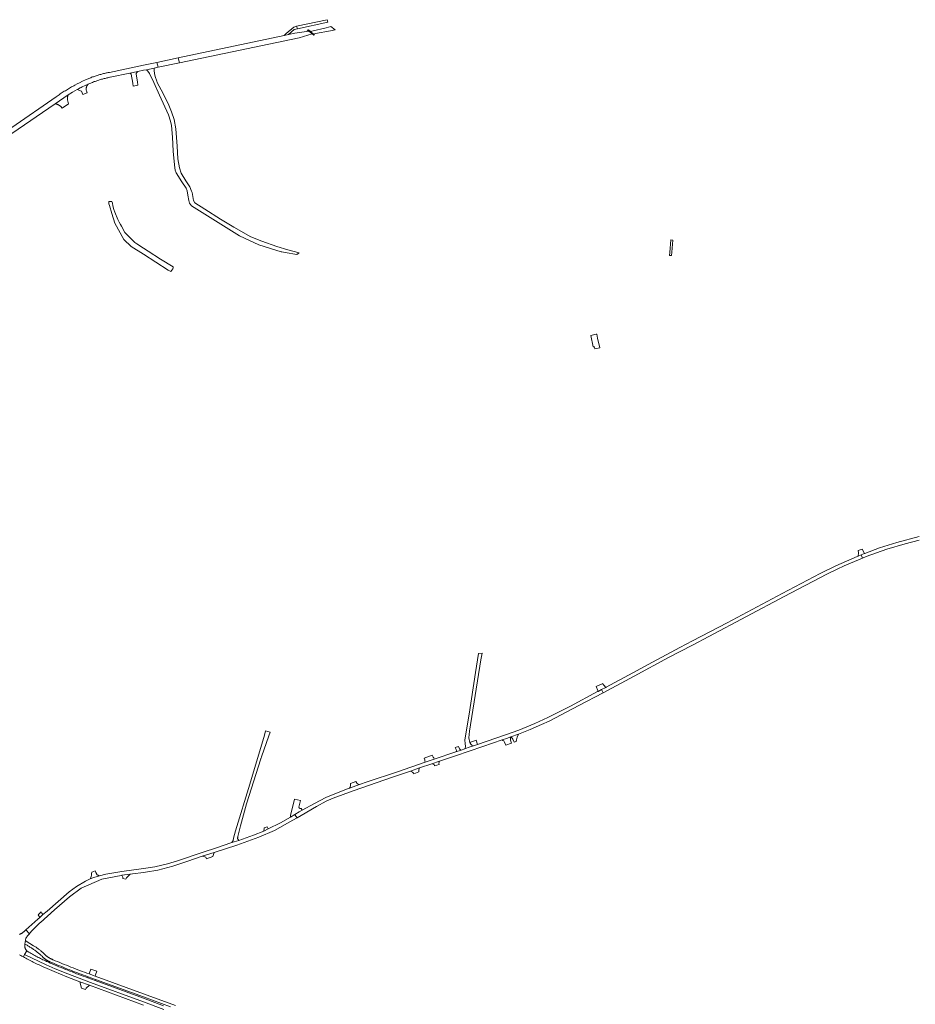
# Model space of a CAD drawing. Extents: x 146402 to 164798, y 455483 to 464134.
# Tile 527 of 575: x 159387 to 160203, y 462061 to 462957. Entities that reach past the tile are written whole.
import ezdxf

# ---------------------------------------------------------------- set-up
doc = ezdxf.new("R2010")
doc.units = 0
doc.header["$LTSCALE"] = 0.2
for name, color, linetype, lineweight in [('B-XX-VH-VERHARDING_ASFALT-GV', 252, 'CONTINUOUS', 18), ('B-XX-VH-VERHARDING_BETONSTRAATSTEEN-GV', 252, 'CONTINUOUS', 18), ('B-XX-VH-VERHARDING_FUNDERING_ZAND-GV', 252, 'CONTINUOUS', 18), ('B-XX-VH-VERHARDING_GESLOTEN-GV', 252, 'CONTINUOUS', 18), ('B-XX-VH-VERHARDING_TEGEL-GV', 252, 'CONTINUOUS', 18)]:
    doc.layers.add(name, color=color, linetype=linetype, lineweight=lineweight)

msp = doc.modelspace()

# ---------------------------------------------------------------- linework, layer by layer
at = {"layer": 'B-XX-VH-VERHARDING_ASFALT-GV'}
for points in [[(159653.791, 462943.786), (159650.525, 462946.154), (159637.93, 462944.24), (159632.117, 462943.017), (159628.308, 462942.215), (159531.788, 462921.902), (159532.932, 462917.487), (159641.79, 462940.27)], [(159656.768, 462943.967), (159670.353, 462946.624), (159674.547, 462947.444), (159670.815, 462950.354), (159666.355, 462949.306), (159653.506, 462946.286), (159652.24, 462945.989), (159652.608, 462945.664), (159654.934, 462943.608)], [(159532.932, 462917.487), (159531.788, 462921.902), (159512.156, 462917.77), (159513.351, 462913.388)], [(160154.642, 462466.506), (160153.504, 462469.609), (160150.709, 462468.517), (160149.897, 462468.2), (160130.642, 462459.671), (160116.161, 462452.734), (160081.684, 462434.509), (160031.548, 462407.778), (160000, 462391.181), (159988.55, 462385.157), (159959.588, 462369.838), (159945.613, 462362.254), (159921.263, 462349.077), (159920.98, 462348.931), (159917.02, 462346.895), (159917.99, 462345.132), (159918.609, 462344.007), (159922.651, 462346.133), (159946.928, 462359.309), (159978.26, 462376.023), (160000, 462387.448), (160014.818, 462395.236), (160083.513, 462431.7), (160122.241, 462452.128), (160131.808, 462456.591), (160138.163, 462459.599), (160147.622, 462463.664)], [(159917.99, 462345.132), (159917.02, 462346.895), (159913.996, 462345.339), (159913.575, 462345.123), (159888.792, 462331.934), (159868.305, 462321.428), (159856.28, 462316.004), (159841.82, 462310.068), (159829.769, 462305.747), (159804.222, 462296.995), (159800.553, 462295.738), (159795.825, 462294.118), (159792.802, 462293.1), (159789.387, 462291.95), (159784.496, 462290.303), (159764.745, 462283.653), (159756.625, 462280.929), (159731.267, 462272.208), (159703.861, 462262.888), (159696.86, 462260.465), (159687.577, 462257.253), (159686.502, 462256.881), (159666.216, 462248.799), (159655.694, 462243.281), (159644.669, 462237.197), (159641.954, 462235.699), (159637.747, 462233.159), (159638.852, 462231.723), (159640.01, 462230.219), (159643.633, 462232.343), (159657.535, 462240.503), (159666.559, 462245.267), (159672.854, 462248.088), (159690.889, 462254.802), (159726.685, 462267.141), (159743.087, 462272.848), (159751.262, 462275.635), (159762.634, 462279.453), (159769.753, 462281.844), (159784.22, 462286.701), (159809.123, 462295.299), (159826.771, 462301.154), (159830.752, 462302.475), (159834.592, 462303.867), (159841.678, 462306.437), (159852.074, 462310.505), (159862.64, 462315.166), (159869.391, 462318.352), (159896.627, 462332.443), (159918.609, 462344.007)], [(159638.852, 462231.723), (159637.747, 462233.159), (159633.922, 462230.85), (159624.751, 462225.583), (159613.674, 462220.103), (159609.648, 462218.212), (159600.233, 462214.37), (159586.955, 462209.746), (159580.643, 462207.664), (159565.604, 462202.686), (159555.388, 462199.303), (159531.022, 462191.162), (159522.1, 462188.459), (159510.552, 462185.787), (159500.134, 462184.027), (159500, 462184.009), (159480.222, 462181.412), (159465.937, 462179.079), (159460.163, 462177.489), (159454.762, 462176.002), (159451.562, 462174.579), (159447.134, 462172.609), (159438.977, 462167.777), (159432.47, 462162.775), (159412.333, 462145.183), (159408.399, 462142.4), (159405.562, 462139.553), (159403.95, 462137.935), (159392.999, 462128.322), (159396.229, 462124.778), (159396.721, 462125.358), (159397.284, 462126.01), (159397.854, 462126.657), (159398.429, 462127.299), (159399.01, 462127.936), (159399.598, 462128.567), (159400.19, 462129.192), (159400.789, 462129.812), (159401.394, 462130.427), (159402.004, 462131.036), (159402.62, 462131.639), (159403.241, 462132.236), (159403.868, 462132.828), (159404.501, 462133.413), (159405.138, 462133.993), (159405.782, 462134.567), (159406.29, 462135.013), (159418.983, 462146.373), (159432.664, 462158.264), (159443.366, 462166.322), (159462.253, 462174.471), (159479.769, 462177.9), (159480.218, 462177.958), (159488.025, 462178.968), (159490.062, 462179.232), (159500, 462180.566), (159501.913, 462180.823), (159513.153, 462182.722), (159526.749, 462186.218), (159540.59, 462190.788), (159553.535, 462195.275), (159564.381, 462198.759), (159584.969, 462205.36), (159605.063, 462212.639), (159619.29, 462218.761), (159636.164, 462227.964), (159640.01, 462230.219)]]:
    msp.add_lwpolyline(points, close=True, dxfattribs=at)
for points in [[(159301.077, 462798.975), (159419.55, 462880.209), (159431.579, 462888.271), (159435.564, 462890.738), (159439.637, 462893.057), (159440.979, 462893.78), (159442.329, 462894.486), (159443.287, 462894.975), (159444.25, 462895.456), (159446.936, 462896.747), (159449.652, 462897.976), (159450.444, 462898.322), (159451.238, 462898.66), (159452.036, 462898.991), (159452.837, 462899.314), (159453.641, 462899.63), (159454.448, 462899.939), (159455.258, 462900.24), (159456.07, 462900.533), (159456.885, 462900.819), (159457.703, 462901.098), (159458.523, 462901.369), (159459.346, 462901.632), (159460.171, 462901.888), (159460.999, 462902.136), (159461.828, 462902.376), (159462.66, 462902.609), (159463.494, 462902.834), (159464.33, 462903.051), (159465.168, 462903.26), (159466.008, 462903.462), (159466.85, 462903.656), (159467.694, 462903.842), (159468.539, 462904.02), (159469.386, 462904.19), (159469.64, 462904.24), (159487.519, 462907.982), (159495.005, 462909.549), (159500, 462910.594), (159502.684, 462911.156), (159509.747, 462912.634), (159513.351, 462913.388), (159512.156, 462917.77), (159500, 462915.212), (159469.2, 462908.73), (159468.879, 462908.67), (159468.02, 462908.504), (159467.162, 462908.329), (159466.306, 462908.147), (159465.452, 462907.957), (159464.6, 462907.76), (159463.749, 462907.554), (159462.901, 462907.341), (159462.054, 462907.12), (159461.209, 462906.891), (159460.367, 462906.655), (159459.527, 462906.411), (159458.688, 462906.159), (159457.853, 462905.9), (159457.019, 462905.633), (159456.189, 462905.358), (159455.361, 462905.076), (159454.535, 462904.786), (159453.712, 462904.489), (159452.892, 462904.184), (159452.074, 462903.872), (159451.26, 462903.552), (159450.448, 462903.225), (159449.64, 462902.89), (159448.834, 462902.548), (159448.032, 462902.199), (159447.233, 462901.842), (159444.552, 462900.601), (159441.896, 462899.309), (159439.792, 462898.239), (159437.704, 462897.137), (159437.523, 462897.04), (159436.554, 462896.512), (159435.588, 462895.977), (159434.626, 462895.435), (159433.668, 462894.886), (159432.714, 462894.331), (159431.764, 462893.768), (159430.819, 462893.199), (159429.877, 462892.622), (159428.94, 462892.039), (159428.006, 462891.449), (159427.078, 462890.853), (159426.153, 462890.249), (159425.233, 462889.639), (159424.317, 462889.023), (159423.406, 462888.399), (159422.499, 462887.769), (159421.597, 462887.133), (159420.7, 462886.49), (159380.11, 462858.66)], [(160206.379, 462486.372), (160186.093, 462480.898), (160170.382, 462475.825), (160156.907, 462470.939), (160156.497, 462470.779), (160153.504, 462469.609), (160154.642, 462466.506), (160158.217, 462467.954), (160177.068, 462474.675), (160193.558, 462479.711), (160206.262, 462483.012)], [(159387.148, 462105.694), (159388.274, 462105.039), (159389.405, 462104.392), (159390.539, 462103.751), (159390.704, 462103.66), (159391.885, 462105.85), (159393.759, 462109.328), (159393.682, 462109.407), (159393.529, 462109.575), (159393.382, 462109.749), (159393.242, 462109.927), (159393.108, 462110.111), (159392.98, 462110.299), (159392.859, 462110.491), (159392.745, 462110.688), (159392.637, 462110.889), (159392.537, 462111.093), (159392.444, 462111.3), (159392.359, 462111.511), (159392.281, 462111.724), (159392.21, 462111.94), (159392.148, 462112.159), (159392.093, 462112.379), (159392.045, 462112.602), (159392.006, 462112.826), (159391.974, 462113.051), (159391.951, 462113.277), (159391.935, 462113.504), (159391.927, 462113.731), (159391.928, 462113.958), (159391.936, 462114.185), (159391.952, 462114.412), (159391.977, 462114.638), (159392.009, 462114.863), (159392.049, 462115.087), (159392.097, 462115.309), (159392.098, 462115.313), (159392.658, 462118.82), (159392.95, 462120.649), (159393.47, 462121.337), (159393.996, 462122.019), (159394.528, 462122.697), (159395.067, 462123.37), (159395.612, 462124.038), (159396.163, 462124.7), (159396.229, 462124.778), (159392.999, 462128.322), (159390.987, 462126.555), (159390.755, 462126.342), (159390.517, 462126.135), (159390.274, 462125.935), (159390.026, 462125.74), (159389.773, 462125.552), (159389.515, 462125.371), (159389.253, 462125.196), (159388.987, 462125.028), (159388.716, 462124.866), (159388.441, 462124.712), (159388.163, 462124.564), (159387.881, 462124.424), (159387.595, 462124.291), (159387.306, 462124.165)], [(159529.124, 462059.517), (159500, 462070.096), (159456.142, 462086.026), (159450.548, 462088.218), (159448.476, 462088.967), (159446.406, 462089.724), (159444.339, 462090.488), (159442.275, 462091.259), (159440.214, 462092.038), (159438.156, 462092.825), (159436.1, 462093.619), (159434.048, 462094.42), (159431.998, 462095.229), (159429.951, 462096.046), (159427.908, 462096.869), (159425.867, 462097.701), (159423.829, 462098.539), (159421.795, 462099.385), (159419.763, 462100.239), (159417.734, 462101.099), (159417.611, 462101.152), (159417.221, 462101.305), (159416.835, 462101.466), (159416.451, 462101.635), (159416.071, 462101.81), (159415.694, 462101.993), (159415.321, 462102.183), (159414.951, 462102.38), (159414.585, 462102.584), (159414.223, 462102.795), (159413.866, 462103.012), (159413.512, 462103.237), (159413.163, 462103.468), (159412.818, 462103.706), (159412.478, 462103.951), (159412.143, 462104.202), (159411.813, 462104.459), (159411.487, 462104.723), (159411.167, 462104.993), (159410.852, 462105.268), (159410.542, 462105.55), (159410.237, 462105.838), (159409.938, 462106.131), (159409.645, 462106.43), (159409.635, 462106.441), (159409.607, 462106.468), (159409.119, 462106.931), (159408.626, 462107.389), (159408.126, 462107.84), (159407.622, 462108.286), (159407.113, 462108.726), (159406.598, 462109.159), (159406.078, 462109.587), (159405.553, 462110.008), (159405.023, 462110.423), (159404.488, 462110.831), (159403.948, 462111.234), (159403.404, 462111.63), (159402.855, 462112.019), (159402.301, 462112.402), (159401.743, 462112.778), (159401.18, 462113.147), (159400.613, 462113.51), (159400.042, 462113.866), (159393.308, 462117.845), (159392.914, 462118.287), (159392.658, 462118.82), (159392.098, 462115.313), (159392.772, 462114.954), (159393.443, 462114.587), (159394.109, 462114.214), (159394.772, 462113.834), (159395.431, 462113.447), (159396.085, 462113.053), (159396.736, 462112.652), (159397.382, 462112.244), (159398.023, 462111.83), (159398.661, 462111.408), (159399.294, 462110.981), (159399.922, 462110.546), (159400.546, 462110.105), (159401.166, 462109.658), (159401.78, 462109.204), (159402.39, 462108.744), (159402.995, 462108.277), (159403.595, 462107.804), (159404.19, 462107.325), (159404.78, 462106.839), (159405.365, 462106.348), (159405.944, 462105.85), (159406.519, 462105.346), (159407.088, 462104.837), (159407.652, 462104.321), (159407.753, 462104.227), (159407.983, 462103.972), (159408.242, 462103.694), (159408.507, 462103.423), (159408.778, 462103.157), (159409.054, 462102.896), (159409.336, 462102.642), (159409.624, 462102.394), (159409.916, 462102.151), (159410.213, 462101.915), (159410.516, 462101.685), (159410.823, 462101.462), (159411.134, 462101.245), (159411.45, 462101.035), (159411.771, 462100.831), (159412.096, 462100.634), (159412.425, 462100.444), (159412.757, 462100.262), (159413.094, 462100.086), (159413.434, 462099.917), (159413.778, 462099.756), (159414.125, 462099.601), (159414.475, 462099.455), (159414.828, 462099.315), (159416.567, 462098.57), (159418.613, 462097.701), (159420.663, 462096.84), (159422.715, 462095.986), (159424.771, 462095.139), (159426.829, 462094.3), (159428.891, 462093.468), (159430.956, 462092.643), (159433.023, 462091.826), (159435.094, 462091.017), (159437.167, 462090.214), (159439.243, 462089.42), (159441.323, 462088.633), (159443.405, 462087.853), (159445.489, 462087.081), (159447.577, 462086.316), (159449.667, 462085.559), (159456.401, 462083.047), (159500, 462067.25), (159524.612, 462058.333)], [(159518.608, 462055.849), (159500, 462062.703), (159451.852, 462080.437), (159431.34, 462088.156), (159419.554, 462092.804), (159411.527, 462096.454), (159391.885, 462105.85), (159390.704, 462103.66), (159391.678, 462103.118), (159392.82, 462102.491), (159393.966, 462101.872), (159395.116, 462101.26), (159396.27, 462100.654), (159397.427, 462100.056), (159398.588, 462099.465), (159399.753, 462098.881), (159400.921, 462098.304), (159402.093, 462097.734), (159403.268, 462097.172), (159404.447, 462096.617), (159405.629, 462096.069), (159406.814, 462095.528), (159408.003, 462094.995), (159409.195, 462094.469), (159410.39, 462093.95), (159414.6, 462092.098), (159418.825, 462090.281), (159430.37, 462085.581), (159442.003, 462081.102), (159450.902, 462077.856), (159500, 462059.775)], [(159518.373, 462059.261), (159500, 462066.021), (159456.067, 462082.186), (159449.337, 462084.647), (159447.306, 462085.381), (159445.278, 462086.122), (159443.252, 462086.871), (159441.229, 462087.628), (159439.209, 462088.391), (159437.192, 462089.163), (159435.178, 462089.942), (159433.167, 462090.728), (159431.159, 462091.521), (159429.153, 462092.323), (159427.151, 462093.131), (159425.151, 462093.947), (159423.155, 462094.771), (159421.161, 462095.601), (159419.681, 462096.224), (159418.557, 462096.679), (159417.436, 462097.141), (159416.319, 462097.611), (159415.204, 462098.088), (159414.093, 462098.572), (159412.984, 462099.064), (159411.88, 462099.563), (159410.778, 462100.069), (159409.68, 462100.582), (159408.585, 462101.103), (159407.494, 462101.631), (159406.406, 462102.166), (159405.321, 462102.709), (159404.241, 462103.258), (159403.164, 462103.815), (159402.09, 462104.378), (159401.021, 462104.949), (159399.955, 462105.527), (159398.893, 462106.112), (159397.835, 462106.704), (159396.781, 462107.302), (159395.73, 462107.908), (159395.295, 462108.162), (159395.097, 462108.274), (159394.904, 462108.394), (159394.714, 462108.519), (159394.53, 462108.652), (159394.35, 462108.791), (159394.175, 462108.936), (159394.005, 462109.087), (159393.841, 462109.244), (159393.759, 462109.328), (159391.885, 462105.85), (159411.527, 462096.454), (159419.554, 462092.804), (159431.34, 462088.156), (159451.852, 462080.437), (159500, 462062.703), (159518.608, 462055.849)]]:
    msp.add_lwpolyline(points, dxfattribs=at)
at = {"layer": 'B-XX-VH-VERHARDING_BETONSTRAATSTEEN-GV'}
for points in [[(159667.965, 462954.434), (159667.264, 462956.642), (159639.399, 462950.656), (159640.257, 462948.226)], [(159640.257, 462948.226), (159639.399, 462950.656), (159636.945, 462949.954), (159630.025, 462943.964), (159628.308, 462942.215), (159632.117, 462943.017), (159637.401, 462947.678)], [(159494.858, 462909.437), (159495.005, 462909.549), (159487.519, 462907.982), (159488.366, 462907.536), (159488.9, 462906.926), (159490.3, 462898.742), (159490.413, 462898.08), (159490.649, 462896.702), (159490.761, 462896.045), (159495.026, 462897.137), (159494.913, 462897.839), (159494.693, 462899.21), (159494.583, 462899.891), (159493.402, 462907.237), (159493.427, 462907.323), (159493.484, 462907.499), (159493.549, 462907.673), (159493.621, 462907.843), (159493.701, 462908.01), (159493.787, 462908.174), (159493.881, 462908.334), (159493.981, 462908.489), (159494.088, 462908.64), (159494.202, 462908.786), (159494.322, 462908.927), (159494.447, 462909.063), (159494.579, 462909.194), (159494.716, 462909.318)], [(159449.579, 462897.887), (159449.652, 462897.976), (159446.936, 462896.747), (159444.25, 462895.456), (159443.287, 462894.975), (159442.329, 462894.486), (159440.979, 462893.78), (159439.637, 462893.057), (159443.53, 462891.56), (159444.979, 462888.542), (159448.658, 462890.192), (159448.093, 462891.774), (159447.83, 462892.51), (159447.821, 462892.761), (159447.82, 462893.013), (159447.827, 462893.264), (159447.842, 462893.515), (159447.865, 462893.765), (159447.896, 462894.015), (159447.935, 462894.263), (159447.982, 462894.51), (159448.037, 462894.756), (159448.099, 462894.999), (159448.169, 462895.24), (159448.247, 462895.48), (159448.332, 462895.716), (159448.425, 462895.95), (159448.525, 462896.18), (159448.633, 462896.408), (159448.747, 462896.631), (159448.869, 462896.851), (159448.998, 462897.067), (159449.133, 462897.279), (159449.275, 462897.486), (159449.424, 462897.689)], [(159431.499, 462888.116), (159431.579, 462888.271), (159419.55, 462880.209), (159419.824, 462880.161), (159420.097, 462880.105), (159420.369, 462880.041), (159420.638, 462879.969), (159420.905, 462879.89), (159421.17, 462879.803), (159421.432, 462879.708), (159421.691, 462879.606), (159421.948, 462879.497), (159422.201, 462879.38), (159422.45, 462879.256), (159422.696, 462879.125), (159422.938, 462878.987), (159423.176, 462878.842), (159423.41, 462878.69), (159423.639, 462878.532), (159423.864, 462878.367), (159424.084, 462878.195), (159424.298, 462878.018), (159424.508, 462877.834), (159424.712, 462877.645), (159424.911, 462877.449), (159425.104, 462877.248), (159425.291, 462877.042), (159425.472, 462876.83), (159425.53, 462876.76), (159426.04, 462876.098), (159431.84, 462880.09), (159430.859, 462883.72), (159430.822, 462883.955), (159430.792, 462884.191), (159430.771, 462884.428), (159430.757, 462884.665), (159430.751, 462884.903), (159430.754, 462885.141), (159430.764, 462885.378), (159430.782, 462885.616), (159430.809, 462885.852), (159430.843, 462886.087), (159430.885, 462886.321), (159430.935, 462886.554), (159430.993, 462886.785), (159431.059, 462887.013), (159431.132, 462887.24), (159431.212, 462887.463), (159431.301, 462887.684), (159431.396, 462887.902)], [(159471.768, 462789.568), (159471.406, 462791.286), (159468.626, 462791.057), (159468.651, 462789.006), (159469.088, 462787.551), (159471.286, 462780.224), (159473.958, 462771.316), (159482.131, 462756.476), (159488.997, 462750.246), (159500, 462743.24), (159522.649, 462728.818), (159524.988, 462727.375), (159526.824, 462729.974), (159527.164, 462730.488), (159526.969, 462731.755), (159515.591, 462738.832), (159504.214, 462745.91), (159500, 462748.643), (159493.951, 462752.565), (159492.176, 462753.716), (159483.048, 462763.108), (159479.989, 462768.598), (159479.12, 462770.158), (159477.888, 462772.369), (159476.868, 462774.739), (159473.946, 462781.534), (159472.994, 462783.746), (159472.262, 462787.223)], [(159982.088, 462756.129), (159980.122, 462756.255), (159979.231, 462744.729), (159979.131, 462742.147), (159980.952, 462742.087), (159981.119, 462745.025)], [(160156.497, 462470.779), (160154.448, 462474.733), (160150.865, 462473.549), (160151.041, 462471.296), (160150.709, 462468.517), (160153.504, 462469.609)], [(159807.244, 462374.142), (159808.426, 462380.23), (159805.253, 462379.733), (159802.539, 462362.367), (159796.731, 462324.547), (159792.814, 462301.114), (159793.127, 462297.528), (159793.302, 462295.509), (159793.308, 462294.623), (159793.092, 462293.809), (159792.802, 462293.1), (159795.825, 462294.118), (159800.553, 462295.738), (159799.615, 462295.994), (159799.17, 462296.249), (159798.166, 462297.203), (159797.159, 462298.747), (159797.119, 462298.95), (159796.292, 462303.081), (159796.815, 462308.999)], [(159918.712, 462351.567), (159918.212, 462352.486), (159912.156, 462349.785), (159913.014, 462348.214), (159913.092, 462347.638), (159913.996, 462345.339), (159917.02, 462346.895), (159920.98, 462348.931), (159919.277, 462351.051)], [(159615.286, 462308.262), (159611.185, 462309.464), (159610.207, 462305.525), (159596.989, 462260.921), (159583.805, 462218.492), (159582.177, 462211.844), (159581.688, 462209.611), (159580.643, 462207.664), (159586.955, 462209.746), (159585.715, 462211.312), (159585.834, 462211.905), (159585.946, 462212.464), (159586.098, 462213.226), (159588.513, 462222.876), (159593.802, 462243.009), (159606.977, 462283.909), (159606.974, 462283.921), (159606.965, 462284.032), (159606.973, 462284.144), (159606.995, 462284.253), (159607.034, 462284.357), (159607.087, 462284.455), (159607.153, 462284.545), (159607.195, 462284.587), (159607.602, 462285.85), (159614.314, 462304.879)], [(159804.222, 462296.995), (159802.903, 462301.009), (159797.119, 462298.95), (159797.159, 462298.747), (159798.166, 462297.203), (159799.17, 462296.249), (159799.615, 462295.994), (159800.553, 462295.738)], [(159834.395, 462303.275), (159834.592, 462303.867), (159830.752, 462302.475), (159826.771, 462301.154), (159827.38, 462300.727), (159828.111, 462300.171), (159828.467, 462299.82), (159829.901, 462296.485), (159835.049, 462298.146), (159834.343, 462300.989), (159834.236, 462302.277), (159834.26, 462302.813)], [(159840.264, 462303.687), (159841.678, 462306.437), (159834.592, 462303.867), (159835.188, 462303.41), (159835.746, 462302.878), (159836.381, 462301.848), (159837.539, 462299.038), (159839.531, 462299.751), (159839.72, 462301.303)], [(159787.895, 462293.035), (159786.853, 462295.286), (159783.966, 462294.119), (159784.797, 462292.35), (159785.061, 462291.613), (159784.917, 462291.021), (159784.496, 462290.303), (159789.387, 462291.95), (159788.49, 462292.337)], [(159763.772, 462285.491), (159763.089, 462287.172), (159755.761, 462284.519), (159756.278, 462282.914), (159756.142, 462282.225), (159756.625, 462280.929), (159764.745, 462283.653), (159764.381, 462284.946)], [(159769.225, 462280.768), (159769.753, 462281.844), (159762.634, 462279.453), (159763.843, 462279.181), (159764.585, 462278.743), (159764.957, 462278.376), (159765.208, 462277.562), (159769.372, 462278.726), (159769.082, 462280.028)], [(159750.852, 462273.918), (159751.262, 462275.635), (159743.087, 462272.848), (159745.028, 462271.916), (159745.999, 462270.981), (159746.379, 462270.379), (159750.93, 462272.022), (159750.902, 462272.803), (159750.887, 462273.146)], [(159694.491, 462261.695), (159693.547, 462263.225), (159688.524, 462261.372), (159688.669, 462259.662), (159688.383, 462258.22), (159687.577, 462257.253), (159696.86, 462260.465), (159695.68, 462260.632), (159695.123, 462261.034)], [(159643.015, 462246.068), (159637.676, 462247.171), (159633.908, 462232.336), (159633.922, 462230.85), (159637.747, 462233.159), (159641.954, 462235.699), (159644.669, 462237.197), (159643.611, 462238.758), (159643.058, 462238.74), (159642.905, 462238.752), (159642.754, 462238.779), (159642.607, 462238.822), (159642.465, 462238.88), (159642.33, 462238.952), (159642.203, 462239.038), (159642.085, 462239.137), (159641.979, 462239.248), (159641.885, 462239.369), (159641.804, 462239.499), (159641.736, 462239.637), (159641.684, 462239.781), (159641.666, 462239.845), (159641.678, 462239.968), (159642.534, 462243.736)], [(159613.674, 462220.103), (159612.786, 462221.938), (159610.07, 462221.061), (159610.073, 462220.907), (159609.648, 462218.212)], [(159563.882, 462196.865), (159564.381, 462198.759), (159553.535, 462195.275), (159555.925, 462194.596), (159556.804, 462194.325), (159557.544, 462193.045), (159563.264, 462194.955)], [(159456.78, 462180.616), (159456.238, 462181.963), (159453.168, 462180.72), (159452.9, 462179.267), (159452.823, 462178.72), (159452.73, 462178.175), (159452.621, 462177.634), (159452.497, 462177.095), (159452.357, 462176.561), (159452.202, 462176.031), (159452.031, 462175.506), (159451.95, 462175.273), (159451.562, 462174.579), (159454.762, 462176.002), (159460.163, 462177.489), (159459.188, 462177.829), (159459.003, 462177.862), (159458.821, 462177.911), (159458.644, 462177.975), (159458.472, 462178.054), (159458.308, 462178.146), (159458.152, 462178.253), (159458.005, 462178.372), (159457.868, 462178.502), (159457.743, 462178.644), (159457.63, 462178.796), (159457.53, 462178.957), (159457.516, 462178.981)], [(159484.552, 462175.636), (159488.025, 462178.968), (159480.218, 462177.958), (159481.22, 462176.15), (159481.163, 462175.177), (159484.12, 462174.346), (159484.34, 462175.001)], [(159407.51, 462143.588), (159406.785, 462144.558), (159404.256, 462141.968), (159405.562, 462139.553), (159408.399, 462142.4)], [(159457.71, 462090.639), (159452.053, 462092.486), (159450.873, 462089.138), (159450.548, 462088.218), (159456.142, 462086.026), (159456.534, 462087.258)], [(159456.401, 462083.047), (159449.667, 462085.559), (159449.337, 462084.647), (159456.067, 462082.186)], [(159450.902, 462077.856), (159442.003, 462081.102), (159443.725, 462075.069), (159447.341, 462074.043), (159447.451, 462074.502), (159448.035, 462075.069)]]:
    msp.add_lwpolyline(points, close=True, dxfattribs=at)
at = {"layer": 'B-XX-VH-VERHARDING_FUNDERING_ZAND-GV'}
msp.add_lwpolyline([(159509.686, 462910.342), (159509.747, 462912.634), (159502.684, 462911.156), (159503.944, 462909.872), (159505.646, 462907.559), (159509.476, 462899.448), (159514.815, 462887.899), (159522.89, 462869.915), (159524.536, 462864.233), (159525.488, 462860.311), (159526.611, 462849.613), (159527.227, 462836.946), (159527.796, 462830.534), (159528.704, 462821.759), (159529.082, 462819.557), (159529.82, 462817.317), (159534.974, 462809.095), (159538.948, 462803.31), (159539.808, 462800.83), (159540.519, 462796.906), (159541.237, 462792.1), (159541.568, 462790.739), (159541.934, 462789.703), (159543.902, 462787.318), (159587.558, 462759.801), (159605.153, 462751.731), (159625.439, 462745.423), (159626.085, 462745.28), (159629.051, 462744.626), (159639.762, 462742.885), (159641.054, 462743.832), (159641.932, 462744.475), (159631.424, 462747.076), (159621.415, 462750.289), (159607.946, 462754.96), (159597.971, 462759.096), (159582.427, 462767.801), (159570.262, 462775.168), (159556, 462784.084), (159546.934, 462789.991), (159545.634, 462792.146), (159544.384, 462799.291), (159543.805, 462800.703), (159542.268, 462804.45), (159538.587, 462810.109), (159534.406, 462816.895), (159532.885, 462821.816), (159531.221, 462829.903), (159530.613, 462841.407), (159529.492, 462857.278), (159527.944, 462865.808), (159525.726, 462872.929), (159523.076, 462878.723), (159517.984, 462889.352), (159512.614, 462899.577), (159512.239, 462900.585), (159510.65, 462904.855), (159509.988, 462907.577)], close=True, dxfattribs=at)
at = {"layer": 'B-XX-VH-VERHARDING_GESLOTEN-GV'}
msp.add_lwpolyline([(159654.934, 462943.608), (159652.608, 462945.664), (159652.24, 462945.989), (159650.477, 462947.548), (159649.026, 462947.242), (159650.525, 462946.154), (159653.791, 462943.786), (159655.299, 462942.692), (159655.84, 462942.806)], close=True, dxfattribs=at)
at = {"layer": 'B-XX-VH-VERHARDING_TEGEL-GV'}
msp.add_lwpolyline([(159913.57, 462666.802), (159912.819, 462670.536), (159912.357, 462670.448), (159907.372, 462669.088), (159909.56, 462658.976), (159910.617, 462659.052), (159911.145, 462656.938), (159915.503, 462658.124)], close=True, dxfattribs=at)

doc.saveas('drawing.dxf')
